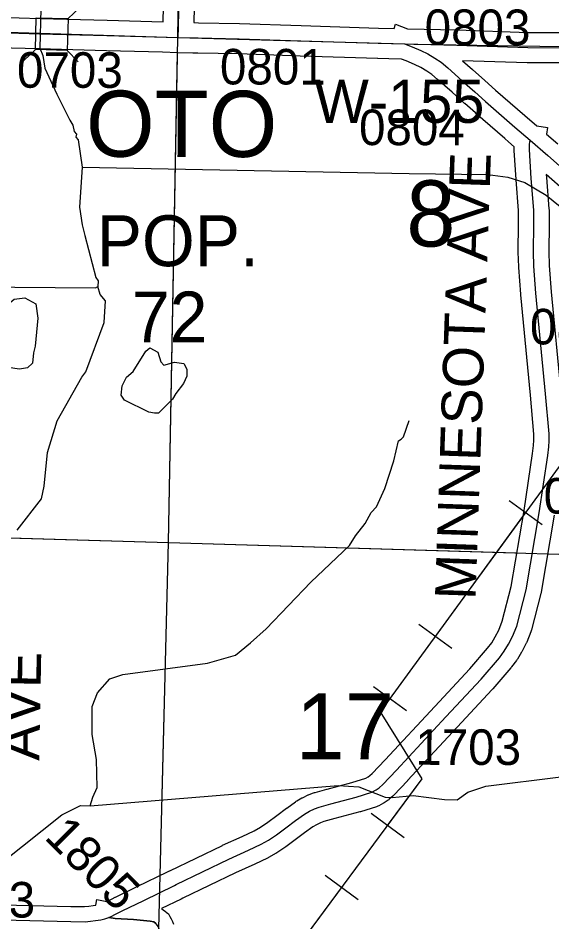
# Model space of a CAD drawing. Extents: x -157.2 to -99.3, y 12.2 to 46.2.
# Drawn here: x -122.451 to -121.401, y 19.545 to 21.323 of the extents above; entities that cross this region are included whole.
import ezdxf

# ---------------------------------------------------------------- set-up
doc = ezdxf.new("R2010")
doc.units = 0
for name, color, linetype in [('tdCoCorpPopTxt', 7, 'Continuous'), ('tdCoCorpTxt', 7, 'Continuous'), ('tdCoHydroRiver', 7, 'Continuous'), ('tdCoPipe', 7, 'Continuous'), ('tdCoSecRdNmbr', 7, 'Continuous'), ('tdCoSecRdTxt', 7, 'Continuous'), ('tdCoSecRteBand', 7, 'Continuous'), ('tdCoSecRteCL', 7, 'Continuous'), ('tdCoSectLine', 7, 'Continuous'), ('tdCoSectLinePart', 7, 'Continuous'), ('tdCoSectNmbr', 7, 'Continuous'), ('tdCoStrucSec', 7, 'Continuous'), ('tdCoStrucSecCoName', 7, 'Continuous'), ('tdCoSurfConc', 7, 'Continuous'), ('tdCoSurfGravel', 7, 'Continuous')]:
    doc.layers.add(name, color=color, linetype=linetype)

msp = doc.modelspace()

# ---------------------------------------------------------------- linework, layer by layer
at = {"layer": 'tdCoHydroRiver'}
for points in [[(-122.4063, 21.3412), (-122.4085, 21.264), (-122.4026, 21.2496), (-122.3986, 21.2242), (-122.3748, 21.173), (-122.3539, 21.1314), (-122.3495, 21.1218), (-122.3435, 21.1122), (-122.3407, 21.0995), (-122.3361, 21.0946), (-122.3378, 21.0883), (-122.3332, 21.0835), (-122.3253, 21.0296)], [(-123.4252, 21.2506), (-123.3805, 21.2699), (-123.2995, 21.288), (-123.2409, 21.2942), (-123.2237, 21.2906), (-123.163, 21.2604), (-123.1322, 21.2327), (-123.0792, 21.157), (-123.0483, 21.1309), (-122.9977, 21.0805), (-122.9768, 21.0404), (-122.9712, 21.0135), (-122.9475, 20.9607), (-122.9292, 20.9396), (-122.8854, 20.9242), (-122.8559, 20.9076), (-122.8331, 20.8785), (-122.7949, 20.8348), (-122.7669, 20.8198), (-122.7516, 20.8051), (-122.6966, 20.7957), (-122.299, 20.7921), (-122.2942, 20.7951)], [(-122.3253, 21.0296), (-122.3307, 20.9508), (-122.3254, 20.916), (-122.3197, 20.8953), (-122.2984, 20.8126), (-122.2939, 20.8062), (-122.2942, 20.7951)], [(-122.3253, 21.0296), (-121.6813, 21.0172)], [(-121.6813, 21.0172), (-121.5264, 21.0152), (-121.4871, 21.0096), (-121.4542, 20.9994), (-121.4122, 20.9748), (-121.3843, 20.9521)], [(-122.4532, 20.3152), (-122.4056, 20.377), (-122.4002, 20.402), (-122.3935, 20.4681), (-122.3744, 20.5307), (-122.3262, 20.6161), (-122.318, 20.6269), (-122.282, 20.7237), (-122.2792, 20.7663), (-122.2899, 20.7792), (-122.2942, 20.7951)], [(-122.4488, 20.6323), (-122.5164, 20.6421), (-122.5155, 20.6737), (-122.4865, 20.747), (-122.459, 20.7699), (-122.4384, 20.7724), (-122.4167, 20.7608), (-122.4128, 20.7322), (-122.4175, 20.6771), (-122.421, 20.6646), (-122.4232, 20.6442), (-122.4329, 20.635), (-122.4488, 20.6323)], [(-122.183, 20.5457), (-122.194, 20.5476), (-122.2422, 20.5711), (-122.2483, 20.5807), (-122.2462, 20.5996), (-122.2378, 20.6167), (-122.2248, 20.6274), (-122.2, 20.6677), (-122.1919, 20.6738), (-122.1764, 20.6655), (-122.1706, 20.6464), (-122.1645, 20.6399), (-122.1438, 20.6456), (-122.125, 20.6435), (-122.119, 20.6323), (-122.1194, 20.6181), (-122.1261, 20.6041), (-122.1409, 20.584), (-122.1475, 20.5731), (-122.1751, 20.5455), (-122.183, 20.5457)], [(-121.6975, 20.4945), (-121.6925, 20.4988), (-121.6814, 20.531)], [(-122.3094, 19.7729), (-122.3042, 19.7901), (-122.2957, 19.8088), (-122.2973, 19.8641), (-122.3054, 19.9132), (-122.3053, 19.9685), (-122.2951, 19.995), (-122.2706, 20.0227), (-122.2451, 20.0314), (-122.0788, 20.0535), (-122.0231, 20.0692), (-121.994, 20.0937), (-121.9632, 20.1212), (-121.8754, 20.2133), (-121.7991, 20.2853), (-121.7875, 20.3039), (-121.7679, 20.3286), (-121.7561, 20.3499), (-121.7462, 20.3614), (-121.7292, 20.3975), (-121.7116, 20.4518), (-121.7024, 20.4913), (-121.6975, 20.4945)], [(-121.7149, 19.7896), (-121.6737, 19.7933), (-121.6122, 19.7854), (-121.587, 19.7848), (-121.566, 19.8), (-121.5309, 19.8118), (-121.3833, 19.8301), (-121.3064, 19.8154), (-121.2471, 19.7917), (-121.1383, 19.6735), (-121.0535, 19.5986), (-121.0102, 19.5659)], [(-122.3094, 19.7729), (-121.8216, 19.8131), (-121.7806, 19.8103), (-121.7291, 19.79), (-121.7149, 19.7896)], [(-123.2182, 19.343), (-123.1973, 19.3534), (-123.1444, 19.385), (-123.029, 19.4448), (-122.7206, 19.578), (-122.665, 19.589), (-122.6096, 19.5969), (-122.5552, 19.6222), (-122.4814, 19.6626), (-122.3651, 19.7556), (-122.3283, 19.7734), (-122.3094, 19.7729)]]:
    msp.add_lwpolyline(points, dxfattribs=at)
at = {"layer": 'tdCoPipe'}
for p, q in [((-121.4198, 20.3256), (-121.4849, 20.3731)), ((-121.5974, 20.0824), (-121.6623, 20.1299)), ((-121.687, 19.9597), (-121.7521, 20.0072)), ((-121.6917, 19.71), (-121.7564, 19.7579)), ((-121.7821, 19.5878), (-121.8469, 19.6357))]:
    msp.add_line(p, q, dxfattribs=at)
for points in [[(-124.0353, 16.3312), (-123.8056, 16.6129), (-123.8733, 16.7488), (-123.4837, 17.3225), (-123.4833, 17.5199), (-123.2646, 17.5267), (-122.9825, 18.1837), (-122.7693, 18.2106), (-122.1979, 19.4386), (-121.9414, 19.4402), (-121.6562, 19.8258), (-121.7381, 19.9581), (-121.3625, 20.4724), (-121.1623, 20.4678), (-120.8503, 21.3672), (-120.1744, 22.5458), (-119.8924, 22.5306), (-119.4133, 23.3327), (-118.333, 25.1143)], [(-121.6299, 20.1062), (-121.4524, 20.3493)], [(-121.7241, 19.734), (-121.6562, 19.8258), (-121.7381, 19.9581), (-121.7196, 19.9834)], [(-122.0291, 19.4396), (-121.9414, 19.4402), (-121.8145, 19.6118)]]:
    msp.add_lwpolyline(points, dxfattribs=at)
at = {"layer": 'tdCoSecRteBand'}
for points in [[(-122.4911, 21.3245), (-122.4081, 21.3222), (-122.276, 21.3185), (-122.1655, 21.3156), (-122.163, 21.4348)], [(-122.103, 21.4336), (-122.1056, 21.314), (-122.0964, 21.3138), (-122.0158, 21.3123), (-122.0156, 21.3123), (-122.0154, 21.3123), (-121.8941, 21.3081), (-121.7418, 21.3034), (-121.7112, 21.3026), (-121.7082, 21.3108), (-121.6848, 21.302), (-121.5868, 21.2995), (-121.5867, 21.2995), (-121.5865, 21.2995), (-121.4477, 21.2948), (-121.2894, 21.2946), (-121.1821, 21.2946), (-121.1816, 21.2946), (-121.1811, 21.2945), (-121.1637, 21.294)], [(-122.5354, 19.5798), (-122.3473, 19.5751), (-122.3209, 19.5749), (-122.3123, 19.5757), (-122.3033, 19.5768), (-122.2985, 19.5776), (-122.2965, 19.5884), (-122.2764, 19.5846), (-122.2741, 19.5859), (-122.2738, 19.586), (-122.2735, 19.5862), (-122.2604, 19.5931), (-122.2599, 19.5934), (-122.2594, 19.5936), (-122.2168, 19.614), (-122.157, 19.6434), (-122.1531, 19.6453), (-122.153, 19.6453), (-122.1529, 19.6454), (-122.0493, 19.6952), (-122.049, 19.6953), (-122.0488, 19.6954), (-122.0106, 19.7129), (-121.987, 19.7239), (-121.9743, 19.7313), (-121.9597, 19.7407), (-121.9421, 19.7538), (-121.9232, 19.7681), (-121.9229, 19.7683), (-121.9226, 19.7685), (-121.9051, 19.7811), (-121.9039, 19.782), (-121.9025, 19.7827), (-121.8927, 19.7884), (-121.8915, 19.789), (-121.8903, 19.7896), (-121.8802, 19.7943), (-121.8794, 19.7947), (-121.8785, 19.795), (-121.8696, 19.7985), (-121.8682, 19.799), (-121.8667, 19.7994), (-121.8436, 19.8058), (-121.8434, 19.8059), (-121.8432, 19.8059), (-121.7946, 19.8188), (-121.7668, 19.8276), (-121.762, 19.8302), (-121.7588, 19.8324), (-121.7542, 19.8364), (-121.7285, 19.8635), (-121.6312, 19.9685), (-121.6312, 19.9685), (-121.6311, 19.9685), (-121.5622, 20.0426), (-121.5273, 20.083), (-121.5191, 20.0939), (-121.5121, 20.1055), (-121.5053, 20.1188), (-121.4984, 20.1361), (-121.4805, 20.2044), (-121.4553, 20.3542), (-121.4386, 20.4661), (-121.4366, 20.4818), (-121.4362, 20.4922), (-121.436, 20.5041), (-121.443, 20.5808), (-121.462, 20.7787), (-121.462, 20.7791), (-121.462, 20.7794), (-121.466, 20.8324), (-121.466, 20.8331), (-121.466, 20.8338), (-121.4668, 20.8625), (-121.4668, 20.863), (-121.4668, 20.8635), (-121.4663, 20.9171), (-121.4663, 20.9441), (-121.4711, 21.0046), (-121.4712, 21.0049), (-121.4712, 21.0052), (-121.4746, 21.0627), (-121.4747, 21.0632), (-121.4747, 21.0638), (-121.4748, 21.0699), (-121.486, 21.0796), (-121.4931, 21.0857), (-121.4932, 21.0858), (-121.4932, 21.0858), (-121.5509, 21.1361), (-121.551, 21.1362), (-121.5511, 21.1363), (-121.5723, 21.155), (-121.5723, 21.155), (-121.5724, 21.1551), (-121.597, 21.177), (-121.6255, 21.2023), (-121.6367, 21.212), (-121.6469, 21.2187), (-121.6587, 21.2259), (-121.6711, 21.2315), (-121.6872, 21.2388), (-121.6965, 21.2422), (-121.7214, 21.2429), (-121.7434, 21.2434), (-121.7435, 21.2434), (-121.7436, 21.2434), (-121.896, 21.2481), (-121.896, 21.2481), (-121.8961, 21.2481), (-122.0172, 21.2523), (-122.0976, 21.2538), (-122.0977, 21.2538), (-122.0978, 21.2538), (-122.1072, 21.254), (-122.1075, 21.2541), (-122.1075, 21.2538), (-122.1373, 21.2548), (-122.1672, 21.2556), (-122.2776, 21.2585), (-122.2776, 21.2585), (-122.2776, 21.2585), (-122.4098, 21.2622), (-122.4098, 21.2622), (-122.4099, 21.2622), (-122.4928, 21.2646)], [(-121.2894, 21.2346), (-121.4483, 21.2348), (-121.4487, 21.2348), (-121.4492, 21.2348), (-121.5766, 21.2391), (-121.5572, 21.2219), (-121.5572, 21.2218), (-121.5572, 21.2218), (-121.5325, 21.1999), (-121.5114, 21.1813), (-121.4539, 21.1311), (-121.4305, 21.1109), (-121.4093, 21.1075), (-121.4114, 21.0944), (-121.3891, 21.0752)], [(-121.3346, 20.9469), (-121.4117, 21.015), (-121.4113, 21.0091), (-121.4064, 20.9477), (-121.4063, 20.9465), (-121.4063, 20.9453), (-121.4063, 20.917), (-121.4063, 20.9168), (-121.4063, 20.9167), (-121.4068, 20.8635), (-121.4061, 20.8361), (-121.4022, 20.7841), (-121.3833, 20.5864)], [(-121.3961, 20.3446), (-121.4215, 20.1932), (-121.4217, 20.1918), (-121.4221, 20.1905), (-121.4408, 20.119), (-121.4413, 20.1172), (-121.442, 20.1154), (-121.4501, 20.0952), (-121.4506, 20.094), (-121.4512, 20.0928), (-121.4591, 20.0773), (-121.4596, 20.0763), (-121.4602, 20.0753), (-121.4686, 20.0615), (-121.4694, 20.0602), (-121.4703, 20.059), (-121.4799, 20.0462), (-121.4805, 20.0454), (-121.4812, 20.0446), (-121.5172, 20.0029), (-121.5175, 20.0025), (-121.5179, 20.0021), (-121.5872, 19.9277), (-121.6846, 19.8226), (-121.6847, 19.8225), (-121.6848, 19.8224), (-121.7117, 19.794), (-121.7128, 19.7929), (-121.7139, 19.7919), (-121.7208, 19.786), (-121.7219, 19.7851), (-121.723, 19.7843), (-121.7289, 19.7801), (-121.7305, 19.7789), (-121.7323, 19.778), (-121.7412, 19.7733), (-121.7435, 19.7721), (-121.7461, 19.7713), (-121.7772, 19.7614), (-121.7779, 19.7612), (-121.7786, 19.761), (-121.8277, 19.748), (-121.8493, 19.742), (-121.8559, 19.7394), (-121.8639, 19.7357), (-121.8713, 19.7315), (-121.8873, 19.72), (-121.906, 19.7059), (-121.9061, 19.7058), (-121.9061, 19.7058), (-121.9246, 19.692), (-121.9255, 19.6914), (-121.9263, 19.6908), (-121.9423, 19.6805), (-121.943, 19.68), (-121.9436, 19.6797), (-121.9582, 19.6713), (-121.9593, 19.6706), (-121.9605, 19.6701), (-121.9854, 19.6585), (-121.9855, 19.6584), (-121.9856, 19.6584), (-122.0235, 19.641), (-122.1268, 19.5914), (-122.1306, 19.5895), (-122.1688, 19.5708), (-122.1658, 19.5684), (-122.1615, 19.565), (-122.1602, 19.564), (-122.1556, 19.5604), (-122.1527, 19.5554), (-122.15, 19.5507), (-122.1485, 19.5482), (-122.1476, 19.5455), (-122.1456, 19.5399)]]:
    msp.add_lwpolyline(points, dxfattribs=at)
at = {"layer": 'tdCoSecRteCL'}
for points in [[(-122.1364, 21.2848), (-122.1358, 21.3048), (-122.133, 21.4342), (-122.1306, 21.6064), (-122.1286, 21.7514), (-122.1274, 21.7637), (-122.1249, 21.7723), (-122.1212, 21.7805), (-122.1175, 21.7852), (-122.1118, 21.7898), (-122.1069, 21.7925), (-122.099, 21.794), (-122.0662, 21.7938), (-121.9861, 21.7916), (-121.8847, 21.7896), (-121.8689, 21.7893)], [(-122.5982, 21.2969), (-122.5691, 21.2967), (-122.5532, 21.2963), (-122.4919, 21.2946), (-122.409, 21.2922), (-122.2768, 21.2885), (-122.1364, 21.2848)], [(-122.1364, 21.2848), (-122.097, 21.2838), (-122.0164, 21.2823), (-121.8951, 21.2781), (-121.7427, 21.2734), (-121.6907, 21.2721)], [(-121.6907, 21.2721), (-121.6757, 21.2665), (-121.6587, 21.2589), (-121.6447, 21.2524), (-121.6309, 21.2441), (-121.6185, 21.2359), (-121.6057, 21.2248), (-121.5771, 21.1994), (-121.5524, 21.1775), (-121.5312, 21.1587), (-121.4735, 21.1084), (-121.4437, 21.0827)], [(-121.6907, 21.2721), (-121.6899, 21.2721), (-121.5875, 21.2695), (-121.4482, 21.2648), (-121.2894, 21.2646), (-121.1821, 21.2646), (-121.134, 21.263)], [(-122.2725, 19.5533), (-122.2679, 19.555), (-122.2595, 19.5597), (-122.2464, 19.5666), (-122.2037, 19.587), (-122.1438, 19.6164), (-122.1399, 19.6184), (-122.0363, 19.6682), (-121.9981, 19.6857), (-121.9732, 19.6973), (-121.9586, 19.7057), (-121.9426, 19.716), (-121.9241, 19.7298), (-121.9051, 19.7441), (-121.8876, 19.7567), (-121.8777, 19.7624), (-121.8676, 19.7671), (-121.8587, 19.7705), (-121.8356, 19.7769), (-121.7862, 19.79), (-121.7552, 19.7999), (-121.7463, 19.8045), (-121.7404, 19.8087), (-121.7335, 19.8147), (-121.7066, 19.843), (-121.6092, 19.9481), (-121.5399, 20.0225), (-121.5039, 20.0642), (-121.4943, 20.077), (-121.4859, 20.0909), (-121.478, 20.1064), (-121.4698, 20.1266), (-121.4511, 20.1981), (-121.4257, 20.3495), (-121.4089, 20.462), (-121.4067, 20.4793), (-121.4062, 20.4913), (-121.406, 20.5052), (-121.4131, 20.5836), (-121.4321, 20.7816), (-121.4361, 20.8346), (-121.4368, 20.8632), (-121.4363, 20.917), (-121.4363, 20.9453), (-121.4412, 21.007), (-121.4447, 21.0645), (-121.4449, 21.0751), (-121.4437, 21.0827)], [(-121.4437, 21.0827), (-121.4087, 21.0524), (-121.3147, 20.9693)], [(-122.6749, 19.5524), (-122.659, 19.553), (-122.5362, 19.5498), (-122.3478, 19.5451), (-122.3196, 19.5449), (-122.309, 19.5459), (-122.2989, 19.5471), (-122.2888, 19.5488), (-122.2804, 19.5505), (-122.2725, 19.5533)], [(-122.1965, 18.7955), (-122.191, 18.9396), (-122.1865, 19.0708), (-122.1851, 19.1157), (-122.1806, 19.2691), (-122.1784, 19.334), (-122.1759, 19.4013), (-122.1732, 19.5093), (-122.174, 19.53), (-122.1759, 19.5357), (-122.1787, 19.5404), (-122.18, 19.5414), (-122.1843, 19.5448), (-122.1912, 19.5463), (-122.2243, 19.5493), (-122.26, 19.551), (-122.2725, 19.5533)]]:
    msp.add_lwpolyline(points, dxfattribs=at)
at = {"layer": 'tdCoSectLine'}
for points in [[(-122.1368, 21.2848), (-122.1211, 22.3071)], [(-123.1136, 21.3149), (-122.7652, 21.3041), (-122.1368, 21.2848)], [(-122.155, 20.2914), (-122.1368, 21.2848)], [(-122.1368, 21.2848), (-121.6895, 21.2725), (-121.6721, 21.2714), (-121.1343, 21.263)], [(-123.1597, 20.3204), (-122.155, 20.2914)], [(-122.1801, 19.2957), (-122.155, 20.2914)], [(-122.155, 20.2914), (-121.1441, 20.2607)]]:
    msp.add_lwpolyline(points, dxfattribs=at)
at = {"layer": 'tdCoSectLinePart'}
for points in [[(-122.155, 20.2914), (-122.1374, 21.2554)], [(-122.6287, 20.305), (-122.155, 20.2914)], [(-122.1715, 19.6363), (-122.155, 20.2914)], [(-122.155, 20.2914), (-121.4697, 20.2706)], [(-121.4092, 20.2688), (-121.1441, 20.2607)]]:
    msp.add_lwpolyline(points, dxfattribs=at)
at = {"layer": 'tdCoStrucSec'}
for p, q in [((-122.3529, 21.3219), (-122.3302, 21.3434)), ((-122.4172, 21.2611), (-122.44, 21.2396)), ((-122.3547, 21.2593), (-122.3332, 21.2366))]:
    msp.add_line(p, q, dxfattribs=at)
msp.add_lwpolyline([(-122.4155, 21.3237), (-122.3529, 21.3219), (-122.3547, 21.2593), (-122.4172, 21.2611)], close=True, dxfattribs=at)
at = {"layer": 'tdCoSurfConc'}
for points in [[(-122.4919, 21.2946), (-122.409, 21.2922), (-122.2768, 21.2885), (-122.1364, 21.2848), (-122.097, 21.2838), (-122.0164, 21.2823), (-121.8951, 21.2781), (-121.7427, 21.2734), (-121.6907, 21.2721)], [(-121.6907, 21.2721), (-121.6757, 21.2665), (-121.6587, 21.2589), (-121.6447, 21.2524), (-121.6309, 21.2441), (-121.6185, 21.2359), (-121.6057, 21.2248), (-121.5771, 21.1994), (-121.5524, 21.1775), (-121.5312, 21.1587), (-121.4735, 21.1084), (-121.4437, 21.0827), (-121.4087, 21.0524), (-121.3147, 20.9693)], [(-121.6907, 21.2721), (-121.6907, 21.2721), (-121.6899, 21.2721)]]:
    msp.add_lwpolyline(points, dxfattribs=at)
at = {"layer": 'tdCoSurfGravel'}
for points in [[(-122.1364, 21.2848), (-122.1358, 21.3048), (-122.133, 21.4342), (-122.1306, 21.6064), (-122.1286, 21.7514), (-122.1274, 21.7637), (-122.1249, 21.7723), (-122.1212, 21.7805), (-122.1175, 21.7852), (-122.1118, 21.7898), (-122.1069, 21.7925), (-122.099, 21.794), (-122.0662, 21.7938), (-121.9861, 21.7916), (-121.8847, 21.7896), (-121.8689, 21.7893)], [(-121.6899, 21.2721), (-121.5875, 21.2695), (-121.4482, 21.2648), (-121.2894, 21.2646), (-121.1821, 21.2646), (-121.134, 21.263), (-121.0564, 21.2604), (-120.9409, 21.254), (-120.8588, 21.2488), (-120.7451, 21.2411), (-120.6344, 21.2355), (-120.5261, 21.2325), (-120.4388, 21.2305)], [(-122.1438, 19.6164), (-122.1399, 19.6184), (-122.0363, 19.6682), (-121.9981, 19.6857), (-121.9732, 19.6973), (-121.9586, 19.7057), (-121.9426, 19.716), (-121.9241, 19.7298), (-121.9051, 19.7441), (-121.8876, 19.7567), (-121.8777, 19.7624), (-121.8676, 19.7671), (-121.8587, 19.7705), (-121.8356, 19.7769), (-121.7862, 19.79), (-121.7552, 19.7999), (-121.7463, 19.8045), (-121.7404, 19.8087), (-121.7335, 19.8147), (-121.7066, 19.843), (-121.6092, 19.9481), (-121.5399, 20.0225), (-121.5039, 20.0642), (-121.4943, 20.077), (-121.4859, 20.0909), (-121.478, 20.1064), (-121.4698, 20.1266), (-121.4511, 20.1981), (-121.4257, 20.3495), (-121.4089, 20.462), (-121.4067, 20.4793), (-121.4062, 20.4913), (-121.406, 20.5052), (-121.4131, 20.5836), (-121.4321, 20.7816), (-121.4361, 20.8346), (-121.4368, 20.8632), (-121.4363, 20.917), (-121.4363, 20.9453), (-121.4412, 21.007), (-121.4447, 21.0645), (-121.4449, 21.0751), (-121.4437, 21.0827)], [(-122.2725, 19.5533), (-122.2679, 19.555), (-122.2595, 19.5597), (-122.2464, 19.5666), (-122.2037, 19.587), (-122.1438, 19.6164)], [(-122.6749, 19.5524), (-122.659, 19.553), (-122.5362, 19.5498), (-122.3478, 19.5451), (-122.3196, 19.5449), (-122.309, 19.5459), (-122.2989, 19.5471), (-122.2888, 19.5488), (-122.2804, 19.5505), (-122.2725, 19.5533), (-122.26, 19.551), (-122.2243, 19.5493), (-122.1912, 19.5463), (-122.1843, 19.5448), (-122.18, 19.5414)]]:
    msp.add_lwpolyline(points, dxfattribs=at)

# ---------------------------------------------------------------- texts
at = {"layer": 'tdCoCorpPopTxt'}
for s, p in [('POP.', (-122.2968, 20.8348)), ('72', (-122.2273, 20.6848))]:
    msp.add_text(s, height=0.1, dxfattribs=at).set_placement(p)
at = {"layer": 'tdCoCorpTxt'}
msp.add_text('OTO', height=0.13, rotation=359.9071, dxfattribs=at).set_placement((-122.3178, 21.0502))
at = {"layer": 'tdCoSecRdNmbr'}
for s, rotation, p in [('0803', 359.9075, (-121.6512, 21.27)), ('0703', 359.9069, (-122.4536, 21.1859)), ('0801', 359.9072, (-122.0541, 21.1924)), ('0804', 359.9074, (-121.7803, 21.073)), ('0806', 359.9077, (-121.4438, 20.6809)), ('0808', 359.9077, (-121.4169, 20.3481)), ('1703', 359.9076, (-121.6695, 19.8537)), ('1805', 314.9073, (-122.402, 19.7095)), ('1803', 359.9069, (-122.6262, 19.5535))]:
    msp.add_text(s, height=0.07, rotation=rotation, dxfattribs=at).set_placement(p)
at = {"layer": 'tdCoSecRdTxt'}
for s, rotation, p in [('MINNESOTA AVE', 88.0158, (-121.551, 20.1775)), ('AVE', 88.9076, (-122.4098, 19.8616))]:
    msp.add_text(s, height=0.08, rotation=rotation, dxfattribs=at).set_placement(p)
at = {"layer": 'tdCoSectNmbr'}
for s, p in [('8', (-121.6873, 20.8736)), ('17', (-121.9051, 19.8647))]:
    msp.add_text(s, height=0.13, rotation=359.9074, dxfattribs=at).set_placement(p)
at = {"layer": 'tdCoStrucSecCoName'}
msp.add_text('W-155', height=0.085, dxfattribs=at).set_placement((-121.8682, 21.1168))

doc.saveas('drawing.dxf')
